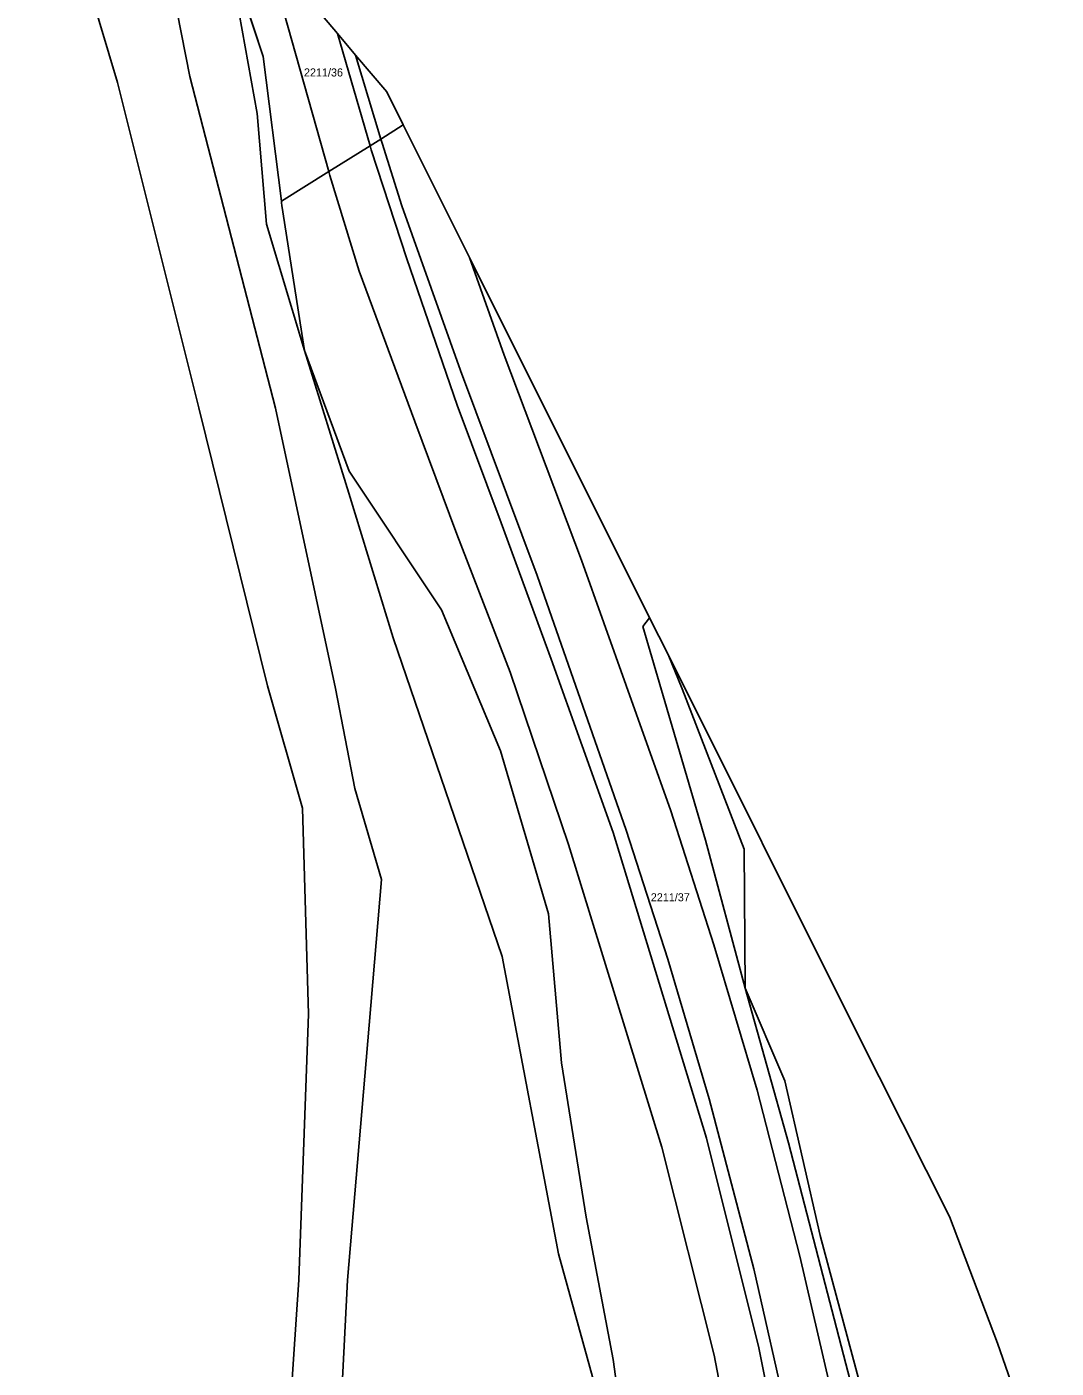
# Model space of a CAD drawing. Extents: x -262715 to -259381, y -1237238 to -1231182.
# Drawn here: x -260064 to -259809, y -1233621.8 to -1233289.6 of the extents above; entities that cross this region are included whole.
import ezdxf

# ---------------------------------------------------------------- set-up
doc = ezdxf.new("R2010")
doc.units = 0
for name, color, linetype in [('body_kn', 7, 'Continuous'), ('katuz_linie', 7, 'Continuous'), ('kladpar_druhypozemkov', 7, 'Continuous'), ('kladpar_hranice', 7, 'Continuous'), ('kladpar_parcelnecisla', 7, 'Continuous'), ('kladpar_plochy', 7, 'Continuous'), ('zappar_hrandruhpozemk', 7, 'Continuous'), ('zuob_linie', 7, 'Continuous'), ('zuob_plochy', 7, 'Continuous')]:
    doc.layers.add(name, color=color, linetype=linetype)

msp = doc.modelspace()

# ---------------------------------------------------------------- linework, layer by layer
at = {"layer": 'body_kn'}
for p, q in [((-259987.06, -1233291.25), (-259987.06, -1233291.25)), ((-259987.06, -1233291.25), (-259987.06, -1233291.25)), ((-260005.42, -1233296.96), (-260005.42, -1233296.96)), ((-259982.54, -1233296.61), (-259982.54, -1233296.61)), ((-260023.6, -1233301.91), (-260023.6, -1233301.91)), ((-260041.51, -1233303.38), (-260041.51, -1233303.38)), ((-259974.83, -1233305.73), (-259974.83, -1233305.73)), ((-260006.92, -1233311.06), (-260006.92, -1233311.06)), ((-259970.73, -1233313.93), (-259970.73, -1233313.93)), ((-259970.73, -1233313.93), (-259970.73, -1233313.93)), ((-259970.27, -1233314.86), (-259970.27, -1233314.86)), ((-259976.31, -1233317.42), (-259976.31, -1233317.42)), ((-259976.31, -1233317.42), (-259976.31, -1233317.42)), ((-259976.01, -1233318.43), (-259976.01, -1233318.43)), ((-259978.97, -1233319.08), (-259978.97, -1233319.08)), ((-259978.97, -1233319.08), (-259978.97, -1233319.08)), ((-259978.68, -1233320.09), (-259978.68, -1233320.09)), ((-259978.68, -1233320.09), (-259978.68, -1233320.09)), ((-259989.19, -1233325.45), (-259989.19, -1233325.45)), ((-259989.19, -1233325.45), (-259989.19, -1233325.45)), ((-259988.91, -1233326.46), (-259988.91, -1233326.46)), ((-260000.95, -1233332.79), (-260000.95, -1233332.79)), ((-260000.95, -1233332.79), (-260000.95, -1233332.79)), ((-260000.9, -1233333.23), (-260000.9, -1233333.23)), ((-260000.8, -1233333.87), (-260000.8, -1233333.87)), ((-259971.09, -1233333.91), (-259971.09, -1233333.91)), ((-260004.64, -1233338.52), (-260004.64, -1233338.52)), ((-259969.86, -1233347.08), (-259969.86, -1233347.08)), ((-259954.32, -1233346.75), (-259954.32, -1233346.75)), ((-259981.69, -1233350.1), (-259981.69, -1233350.1)), ((-259995.24, -1233369.79), (-259995.24, -1233369.79)), ((-259945.75, -1233370.92), (-259945.75, -1233370.92)), ((-259956.55, -1233374.69), (-259956.55, -1233374.69)), ((-260021.38, -1233383.93), (-260021.38, -1233383.93)), ((-260002.39, -1233384.03), (-260002.39, -1233384.03)), ((-259957.39, -1233383.34), (-259957.39, -1233383.34)), ((-259967.9, -1233387.33), (-259967.9, -1233387.33)), ((-259984.18, -1233399.61), (-259984.18, -1233399.61)), ((-259984.21, -1233405.07), (-259984.21, -1233405.07)), ((-259946.51, -1233412.44), (-259946.51, -1233412.44)), ((-259957.45, -1233415.28), (-259957.45, -1233415.28)), ((-259926.55, -1233421.66), (-259926.55, -1233421.66)), ((-259937.56, -1233425.48), (-259937.56, -1233425.48)), ((-259961.28, -1233433.98), (-259961.28, -1233433.98)), ((-259911.37, -1233438.12), (-259911.37, -1233438.12)), ((-259909.73, -1233435.94), (-259909.73, -1233435.94)), ((-259909.73, -1233435.94), (-259909.73, -1233435.94)), ((-259973.22, -1233440.93), (-259973.22, -1233440.93)), ((-259934.09, -1233446.2), (-259934.09, -1233446.2)), ((-259905.16, -1233445.08), (-259905.16, -1233445.08)), ((-259944.23, -1233449.44), (-259944.23, -1233449.44)), ((-260004.39, -1233452.81), (-260004.39, -1233452.81)), ((-259987.51, -1233453.45), (-259987.51, -1233453.45)), ((-259901.67, -1233453.52), (-259901.67, -1233453.52)), ((-259946.63, -1233468.89), (-259946.63, -1233468.89)), ((-259982.72, -1233478.25), (-259982.72, -1233478.25)), ((-259995.72, -1233483.11), (-259995.72, -1233483.11)), ((-259904.43, -1233483.74), (-259904.43, -1233483.74)), ((-259918.77, -1233489.12), (-259918.77, -1233489.12)), ((-259915.54, -1233488.53), (-259915.54, -1233488.53)), ((-259895.86, -1233491.05), (-259895.86, -1233491.05)), ((-259929.82, -1233492.07), (-259929.82, -1233492.07)), ((-259886.25, -1233493.26), (-259886.25, -1233493.26)), ((-259976.12, -1233500.8), (-259976.12, -1233500.8)), ((-259934.73, -1233509.27), (-259934.73, -1233509.27)), ((-259893.84, -1233516.9), (-259893.84, -1233516.9)), ((-259946.28, -1233519.79), (-259946.28, -1233519.79)), ((-259905.21, -1233520.5), (-259905.21, -1233520.5)), ((-259886.08, -1233527.68), (-259886.08, -1233527.68)), ((-259994.2, -1233534.09), (-259994.2, -1233534.09)), ((-259979.2, -1233536.83), (-259979.2, -1233536.83)), ((-259858.63, -1233538.14), (-259858.63, -1233538.14)), ((-259858.63, -1233538.14), (-259858.63, -1233538.14)), ((-259931.53, -1233546.13), (-259931.53, -1233546.13)), ((-259876.18, -1233550.63), (-259876.18, -1233550.63)), ((-259883.05, -1233552.89), (-259883.05, -1233552.89)), ((-259894.98, -1233555.05), (-259894.98, -1233555.05)), ((-259906.66, -1233567.02), (-259906.66, -1233567.02)), ((-259895.66, -1233564.79), (-259895.66, -1233564.79)), ((-259875.31, -1233565.97), (-259875.31, -1233565.97)), ((-259925.44, -1233584.36), (-259925.44, -1233584.36)), ((-259835.38, -1233584.18), (-259835.38, -1233584.18)), ((-259867.49, -1233588.89), (-259867.49, -1233588.89)), ((-259932.29, -1233593.43), (-259932.29, -1233593.43)), ((-259872.49, -1233594), (-259872.49, -1233594)), ((-259883.91, -1233597.17), (-259883.91, -1233597.17)), ((-259996.58, -1233599.91), (-259996.58, -1233599.91)), ((-259984.54, -1233599.97), (-259984.54, -1233599.97)), ((-259882.69, -1233616.75), (-259882.69, -1233616.75)), ((-259823.5, -1233615.61), (-259823.5, -1233615.61)), ((-259918.75, -1233619.63), (-259918.75, -1233619.63)), ((-259893.76, -1233618.53), (-259893.76, -1233618.53))]:
    msp.add_line(p, q, dxfattribs=at)
at = {"layer": 'katuz_linie'}
msp.add_lwpolyline([(-260004.7, -1233270.37), (-259987.06, -1233291.25), (-259982.54, -1233296.61), (-259974.83, -1233305.73), (-259970.73, -1233313.93), (-259970.27, -1233314.86), (-259954.32, -1233346.75), (-259909.73, -1233435.94), (-259905.16, -1233445.08), (-259858.63, -1233538.14), (-259835.38, -1233584.18), (-259823.5, -1233615.61), (-259808.99, -1233657.3)], dxfattribs=at)
at = {"layer": 'kladpar_druhypozemkov'}
for p, q in [((-259990.85, -1233300), (-259990.85, -1233300)), ((-259905.03, -1233504.4), (-259905.03, -1233504.4))]:
    msp.add_line(p, q, dxfattribs=at)
at = {"layer": 'kladpar_hranice'}
for points in [[(-260008.94, -1233265.35), (-260008.06, -1233266.39), (-260004.7, -1233270.37), (-259987.06, -1233291.25)], [(-260000.95, -1233332.79), (-260005.42, -1233296.96), (-260014.29, -1233270.28), (-260014.73, -1233268.96)], [(-260014.29, -1233270.28), (-260005.42, -1233296.96), (-260000.95, -1233332.79), (-260000.9, -1233333.23), (-260000.8, -1233333.87), (-259995.24, -1233369.79), (-259984.18, -1233399.61), (-259961.28, -1233433.98), (-259946.63, -1233468.89), (-259934.73, -1233509.27), (-259931.53, -1233546.13), (-259925.44, -1233584.36), (-259918.75, -1233619.63), (-259913.38, -1233658.83)], [(-259987.06, -1233291.25), (-259982.54, -1233296.61), (-259974.83, -1233305.73), (-259970.73, -1233313.93)], [(-259970.73, -1233313.93), (-259976.31, -1233317.42), (-259978.97, -1233319.08), (-259989.19, -1233325.45), (-260000.95, -1233332.79)], [(-260000.95, -1233332.79), (-259989.19, -1233325.45), (-259978.97, -1233319.08), (-259976.31, -1233317.42), (-259970.73, -1233313.93)], [(-259970.73, -1233313.93), (-259970.27, -1233314.86), (-259954.32, -1233346.75), (-259909.73, -1233435.94)], [(-259903.25, -1233737.51), (-259902.94, -1233728.34), (-259908.21, -1233692.11), (-259913.38, -1233658.83), (-259918.75, -1233619.63), (-259925.44, -1233584.36), (-259931.53, -1233546.13), (-259934.73, -1233509.27), (-259946.63, -1233468.89), (-259961.28, -1233433.98), (-259984.18, -1233399.61), (-259995.24, -1233369.79), (-260000.8, -1233333.87), (-260000.9, -1233333.23), (-260000.95, -1233332.79)], [(-259909.73, -1233435.94), (-259905.16, -1233445.08), (-259901.67, -1233453.52), (-259886.25, -1233493.26), (-259886.08, -1233527.68), (-259876.18, -1233550.63), (-259867.49, -1233588.89), (-259848.92, -1233658.16), (-259840.89, -1233693.7), (-259839.55, -1233698.76)], [(-259848.92, -1233658.16), (-259867.49, -1233588.89), (-259876.18, -1233550.63), (-259886.08, -1233527.68), (-259886.25, -1233493.26), (-259901.67, -1233453.52), (-259905.16, -1233445.08), (-259858.63, -1233538.14)], [(-259858.63, -1233538.14), (-259835.38, -1233584.18), (-259823.5, -1233615.61), (-259808.99, -1233657.3)]]:
    msp.add_lwpolyline(points, dxfattribs=at)
at = {"layer": 'kladpar_plochy'}
for p, q in [((-260014.29, -1233270.28), (-260005.42, -1233296.96)), ((-260005.42, -1233296.96), (-260000.95, -1233332.79)), ((-260000.95, -1233332.79), (-260000.9, -1233333.23)), ((-260000.9, -1233333.23), (-260000.8, -1233333.87)), ((-260000.8, -1233333.87), (-259995.24, -1233369.79)), ((-259995.24, -1233369.79), (-259984.18, -1233399.61)), ((-259984.18, -1233399.61), (-259961.28, -1233433.98)), ((-259961.28, -1233433.98), (-259946.63, -1233468.89)), ((-259946.63, -1233468.89), (-259934.73, -1233509.27)), ((-259934.73, -1233509.27), (-259931.53, -1233546.13)), ((-259931.53, -1233546.13), (-259925.44, -1233584.36)), ((-259925.44, -1233584.36), (-259918.75, -1233619.63)), ((-259918.75, -1233619.63), (-259913.38, -1233658.83))]:
    msp.add_line(p, q, dxfattribs=at)
msp.add_lwpolyline([(-259987.06, -1233291.25), (-259982.54, -1233296.61), (-259974.83, -1233305.73), (-259970.73, -1233313.93), (-259976.31, -1233317.42), (-259978.97, -1233319.08), (-259989.19, -1233325.45), (-260000.95, -1233332.79), (-260005.42, -1233296.96), (-260014.29, -1233270.28), (-260014.73, -1233268.96), (-260008.94, -1233265.35), (-260008.06, -1233266.39), (-260004.7, -1233270.37)], close=True, dxfattribs=at)
for points in [[(-259913.38, -1233658.83), (-259918.75, -1233619.63), (-259925.44, -1233584.36), (-259931.53, -1233546.13), (-259934.73, -1233509.27), (-259946.63, -1233468.89), (-259961.28, -1233433.98), (-259984.18, -1233399.61), (-259995.24, -1233369.79), (-260000.8, -1233333.87), (-260000.9, -1233333.23), (-260000.95, -1233332.79), (-259989.19, -1233325.45), (-259978.97, -1233319.08), (-259976.31, -1233317.42), (-259970.73, -1233313.93), (-259970.27, -1233314.86), (-259954.32, -1233346.75), (-259909.73, -1233435.94), (-259905.16, -1233445.08), (-259901.67, -1233453.52), (-259886.25, -1233493.26), (-259886.08, -1233527.68), (-259876.18, -1233550.63), (-259867.49, -1233588.89), (-259848.92, -1233658.16)], [(-259848.92, -1233658.16), (-259867.49, -1233588.89), (-259876.18, -1233550.63), (-259886.08, -1233527.68), (-259886.25, -1233493.26), (-259901.67, -1233453.52), (-259905.16, -1233445.08), (-259858.63, -1233538.14), (-259835.38, -1233584.18), (-259823.5, -1233615.61), (-259808.99, -1233657.3)]]:
    msp.add_lwpolyline(points, dxfattribs=at)
at = {"layer": 'zappar_hrandruhpozemk'}
for p, q in [((-260006.92, -1233311.06), (-260014.29, -1233270.28)), ((-259989.19, -1233325.45), (-260004.7, -1233270.37)), ((-259978.97, -1233319.08), (-259987.06, -1233291.25)), ((-259976.31, -1233317.42), (-259982.54, -1233296.61)), ((-260004.64, -1233338.52), (-260006.92, -1233311.06)), ((-259976.01, -1233318.43), (-259976.31, -1233317.42)), ((-259976.01, -1233318.43), (-259971.09, -1233333.91)), ((-259978.68, -1233320.09), (-259978.97, -1233319.08)), ((-259969.86, -1233347.08), (-259978.68, -1233320.09)), ((-259988.91, -1233326.46), (-259989.19, -1233325.45)), ((-259988.91, -1233326.46), (-259981.69, -1233350.1)), ((-259971.09, -1233333.91), (-259956.55, -1233374.69)), ((-259957.39, -1233383.34), (-259969.86, -1233347.08)), ((-259945.75, -1233370.92), (-259954.32, -1233346.75)), ((-259981.69, -1233350.1), (-259967.9, -1233387.33)), ((-259926.55, -1233421.66), (-259945.75, -1233370.92)), ((-260021.38, -1233383.93), (-260004.39, -1233452.81)), ((-259911.37, -1233438.12), (-259909.73, -1233435.94)), ((-259895.86, -1233491.05), (-259911.37, -1233438.12)), ((-259946.28, -1233519.79), (-259973.22, -1233440.93)), ((-259982.72, -1233478.25), (-259976.12, -1233500.8)), ((-259929.82, -1233492.07), (-259906.66, -1233567.02)), ((-259883.05, -1233552.89), (-259893.84, -1233516.9)), ((-259932.29, -1233593.43), (-259946.28, -1233519.79)), ((-259894.98, -1233555.05), (-259883.91, -1233597.17)), ((-259882.69, -1233616.75), (-259895.66, -1233564.79)), ((-259846.21, -1233678.22), (-259875.31, -1233565.97)), ((-259921.09, -1233633.98), (-259932.29, -1233593.43)), ((-259984.54, -1233599.97), (-260001.05, -1233924.95))]:
    msp.add_line(p, q, dxfattribs=at)
for points in [[(-260064.01, -1233228.22), (-260041.51, -1233303.38), (-260021.38, -1233383.93)], [(-260031.97, -1233259.5), (-260023.6, -1233301.91), (-260002.39, -1233384.03), (-259987.51, -1233453.45), (-259982.72, -1233478.25)], [(-259973.22, -1233440.93), (-259984.21, -1233405.07), (-259995.24, -1233369.79), (-260004.64, -1233338.52)], [(-259956.55, -1233374.69), (-259937.56, -1233425.48), (-259915.54, -1233488.53), (-259905.21, -1233520.5), (-259894.98, -1233555.05)], [(-259895.66, -1233564.79), (-259918.77, -1233489.12), (-259934.09, -1233446.2), (-259946.51, -1233412.44), (-259957.39, -1233383.34)], [(-259967.9, -1233387.33), (-259957.45, -1233415.28), (-259944.23, -1233449.44), (-259929.82, -1233492.07)], [(-259893.84, -1233516.9), (-259904.43, -1233483.74), (-259926.55, -1233421.66)], [(-260004.39, -1233452.81), (-259995.72, -1233483.11), (-259994.2, -1233534.09), (-259996.58, -1233599.91), (-260001.84, -1233677.2)], [(-259875.31, -1233565.97), (-259886.08, -1233527.68), (-259895.86, -1233491.05)], [(-259976.12, -1233500.8), (-259979.2, -1233536.83), (-259984.54, -1233599.97)], [(-259863.6, -1233632.53), (-259872.49, -1233594), (-259883.05, -1233552.89)], [(-259906.66, -1233567.02), (-259893.76, -1233618.53), (-259881.97, -1233679.74)], [(-259883.91, -1233597.17), (-259875.41, -1233634.82), (-259867.08, -1233678.45), (-259861.85, -1233712.33)], [(-259864.93, -1233714.2), (-259870.29, -1233678.66), (-259882.69, -1233616.75)]]:
    msp.add_lwpolyline(points, dxfattribs=at)
at = {"layer": 'zuob_linie'}
msp.add_lwpolyline([(-260004.7, -1233270.37), (-259987.06, -1233291.25), (-259982.54, -1233296.61), (-259974.83, -1233305.73), (-259970.73, -1233313.93), (-259970.27, -1233314.86), (-259954.32, -1233346.75), (-259909.73, -1233435.94), (-259905.16, -1233445.08), (-259858.63, -1233538.14), (-259835.38, -1233584.18), (-259823.5, -1233615.61), (-259808.99, -1233657.3)], dxfattribs=at)
at = {"layer": 'zuob_plochy'}
msp.add_lwpolyline([(-260004.7, -1233270.37), (-259987.06, -1233291.25), (-259982.54, -1233296.61), (-259974.83, -1233305.73), (-259970.73, -1233313.93), (-259970.27, -1233314.86), (-259954.32, -1233346.75), (-259909.73, -1233435.94), (-259905.16, -1233445.08), (-259858.63, -1233538.14), (-259835.38, -1233584.18), (-259823.5, -1233615.61), (-259808.99, -1233657.3)], dxfattribs=at)

# ---------------------------------------------------------------- texts
at = {"layer": 'kladpar_parcelnecisla'}
for s, p in [('2211/36', (-259995.35, -1233301.92)), ('2211/37', (-259909.42, -1233506.17))]:
    msp.add_text(s, height=2, dxfattribs=at).set_placement(p)

doc.saveas('drawing.dxf')
